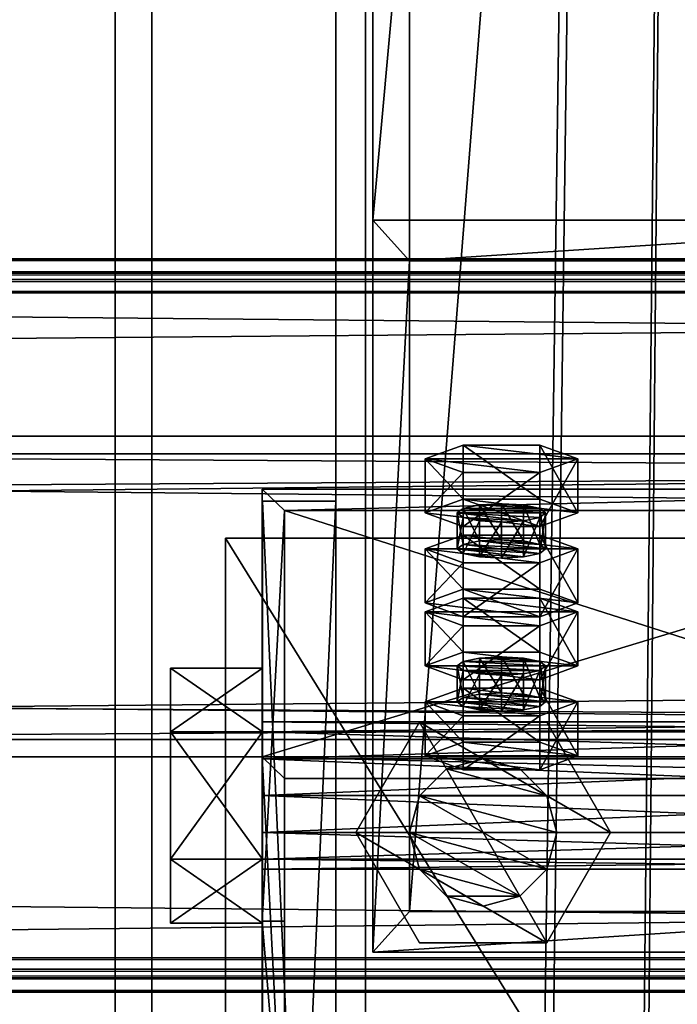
# Model space of a CAD drawing. Header units: millimetres. Extents: x -333 to 67333, y -930 to 39730.
# Tile 769 of 1056: x 11007 to 11096, y 23592 to 23725. Entities that reach past the tile are written whole.
import ezdxf

# ---------------------------------------------------------------- set-up
doc = ezdxf.new("R2010")
doc.units = ezdxf.units.MM
for name, color, linetype in [('13', 7, 'Continuous'), ('4', 7, 'Continuous'), ('5', 7, 'Continuous'), ('6', 7, 'Continuous'), ('7', 7, 'Continuous'), ('95', 7, 'Continuous'), ('99', 7, 'Continuous')]:
    doc.layers.add(name, color=color, linetype=linetype)

msp = doc.modelspace()

# ---------------------------------------------------------------- meshes
at = {"layer": '13', "color": 30}
mesh = msp.add_polyface(dxfattribs=at)
corners = [(4899.99, 23596.4, 6663.84), (4899.99, 23668.79, 6648.45), (11699.99, 23668.79, 6648.45), (11699.99, 23596.4, 6663.84), (4899.99, 23627.62, 6454.78), (11699.99, 23627.62, 6454.78), (4899.99, 23688.27, 6441.89), (11699.99, 23688.27, 6441.89), (4899.99, 23690.97, 6454.61), (11699.99, 23690.97, 6454.61), (4899.99, 23692.92, 6454.19), (11699.99, 23692.92, 6454.19), (4899.99, 23689.81, 6439.52), (11699.99, 23689.81, 6439.52), (4899.99, 23625.25, 6453.24), (11699.99, 23625.25, 6453.24), (4899.99, 23666.41, 6646.91), (11699.99, 23666.41, 6646.91), (4899.99, 23597.94, 6661.47), (11699.99, 23597.94, 6661.47), (4899.99, 23595.24, 6648.75), (11699.99, 23595.24, 6648.75), (4899.99, 23593.28, 6649.17), (11699.99, 23593.28, 6649.17)]
mesh.append_faces([[corners[k] for k in face] for face in [(0, 2, 3, 3), (1, 5, 2, 2), (4, 7, 5, 5), (6, 9, 7, 7), (8, 11, 9, 9), (10, 13, 11, 11), (12, 15, 13, 13), (14, 17, 15, 15), (16, 19, 17, 17), (18, 21, 19, 19), (20, 23, 21, 21), (22, 3, 23, 23), (20, 0, 22, 22), (8, 12, 10, 10), (13, 9, 11, 11), (3, 21, 23, 23)]], dxfattribs={"vtx0": -1, "color": 30})
mesh.append_faces([[corners[k] for k in face] for face in [(1, 16, 4, 4), (16, 0, 18, 18), (18, 0, 20, 20), (12, 6, 14, 14), (14, 4, 16, 16), (2, 19, 3, 3), (19, 2, 17, 17), (17, 2, 15, 15), (15, 5, 13, 13), (21, 3, 19, 19)]], dxfattribs={"vtx0": -1, "vtx1": -1, "color": 30})
mesh.append_faces([[corners[k] for k in face] for face in [(16, 1, 0, 0), (12, 8, 6, 6), (14, 6, 4, 4), (15, 2, 5, 5), (13, 5, 7, 7), (13, 7, 9, 9)]], dxfattribs={"vtx0": -1, "vtx2": -1, "vtx3": -1, "color": 30})
mesh.append_faces([[corners[k] for k in face] for face in [(0, 1, 2, 2), (1, 4, 5, 5), (4, 6, 7, 7), (6, 8, 9, 9), (8, 10, 11, 11), (10, 12, 13, 13), (12, 14, 15, 15), (14, 16, 17, 17), (16, 18, 19, 19), (18, 20, 21, 21), (20, 22, 23, 23), (22, 0, 3, 3)]], dxfattribs={"vtx2": -1, "vtx3": -1, "color": 30})
mesh = msp.add_polyface(dxfattribs=at)
corners = [(10499.99, 23596.4, 6663.84), (10499.99, 23668.79, 6648.45), (17299.99, 23668.79, 6648.45), (17299.99, 23596.4, 6663.84), (10499.99, 23627.62, 6454.78), (17299.99, 23627.62, 6454.78), (10499.99, 23688.27, 6441.89), (17299.99, 23688.27, 6441.89), (10499.99, 23690.97, 6454.61), (17299.99, 23690.97, 6454.61), (10499.99, 23692.92, 6454.19), (17299.99, 23692.92, 6454.19), (10499.99, 23689.81, 6439.52), (17299.99, 23689.81, 6439.52), (10499.99, 23625.25, 6453.24), (17299.99, 23625.25, 6453.24), (10499.99, 23666.41, 6646.91), (17299.99, 23666.41, 6646.91), (10499.99, 23597.94, 6661.47), (17299.99, 23597.94, 6661.47), (10499.99, 23595.24, 6648.75), (17299.99, 23595.24, 6648.75), (10499.99, 23593.28, 6649.17), (17299.99, 23593.28, 6649.17)]
mesh.append_faces([[corners[k] for k in face] for face in [(0, 2, 3, 3), (1, 5, 2, 2), (4, 7, 5, 5), (6, 9, 7, 7), (8, 11, 9, 9), (10, 13, 11, 11), (12, 15, 13, 13), (14, 17, 15, 15), (16, 19, 17, 17), (18, 21, 19, 19), (20, 23, 21, 21), (22, 3, 23, 23), (18, 22, 20, 20), (8, 12, 10, 10), (11, 7, 9, 9), (3, 21, 23, 23)]], dxfattribs={"vtx0": -1, "color": 30})
mesh.append_faces([[corners[k] for k in face] for face in [(1, 16, 4, 4), (16, 0, 18, 18), (22, 18, 0, 0), (12, 6, 14, 14), (14, 4, 16, 16), (2, 19, 3, 3), (19, 2, 17, 17), (17, 2, 15, 15), (15, 5, 13, 13), (13, 7, 11, 11), (21, 3, 19, 19)]], dxfattribs={"vtx0": -1, "vtx1": -1, "color": 30})
mesh.append_faces([[corners[k] for k in face] for face in [(16, 1, 0, 0), (12, 8, 6, 6), (14, 6, 4, 4), (15, 2, 5, 5), (13, 5, 7, 7)]], dxfattribs={"vtx0": -1, "vtx2": -1, "vtx3": -1, "color": 30})
mesh.append_faces([[corners[k] for k in face] for face in [(0, 1, 2, 2), (1, 4, 5, 5), (4, 6, 7, 7), (6, 8, 9, 9), (8, 10, 11, 11), (10, 12, 13, 13), (12, 14, 15, 15), (14, 16, 17, 17), (16, 18, 19, 19), (18, 20, 21, 21), (20, 22, 23, 23), (22, 0, 3, 3)]], dxfattribs={"vtx2": -1, "vtx3": -1, "color": 30})
at = {"layer": '4', "color": 171}
mesh = msp.add_polyface(dxfattribs=at)
corners = [(11060, 24686.95, 5199.43), (11140, 24686.95, 5199.43), (11140, 23692.62, 3080), (11060, 23692.62, 3080), (11140, 24614.53, 5233.41), (11140, 23604.25, 3080), (11060, 24614.53, 5233.41), (11060, 23604.25, 3080), (11055, 24691.48, 5197.31), (11055, 24610, 5235.53), (11055, 23598.73, 3080), (11055, 23698.14, 3080), (11145, 24610, 5235.53), (11145, 23598.73, 3080), (11145, 24691.48, 5197.31), (11145, 23698.14, 3080)]
mesh.append_faces([[corners[k] for k in face] for face in [(0, 2, 3, 3), (1, 5, 2, 2), (4, 7, 5, 5), (6, 3, 7, 7), (8, 10, 11, 11), (9, 13, 10, 10), (12, 15, 13, 13), (14, 11, 15, 15)]], dxfattribs={"vtx0": -1, "color": 171})
mesh.append_faces([[corners[k] for k in face] for face in [(9, 6, 12, 12), (6, 8, 0, 0), (0, 8, 1, 1), (12, 4, 14, 14), (4, 12, 6, 6), (14, 1, 8, 8), (11, 3, 15, 15), (3, 10, 7, 7), (7, 10, 5, 5), (15, 2, 13, 13), (2, 15, 3, 3), (13, 5, 10, 10)]], dxfattribs={"vtx0": -1, "vtx1": -1, "color": 171})
mesh.append_faces([[corners[k] for k in face] for face in [(6, 9, 8, 8), (14, 4, 1, 1), (3, 11, 10, 10), (13, 2, 5, 5)]], dxfattribs={"vtx0": -1, "vtx2": -1, "vtx3": -1, "color": 171})
mesh.append_faces([[corners[k] for k in face] for face in [(0, 1, 2, 2), (1, 4, 5, 5), (4, 6, 7, 7), (6, 0, 3, 3), (8, 9, 10, 10), (9, 12, 13, 13), (12, 14, 15, 15), (14, 8, 11, 11)]], dxfattribs={"vtx2": -1, "vtx3": -1, "color": 171})
at = {"layer": '5', "color": 131}
mesh = msp.add_polyface(dxfattribs=at)
corners = [(11054, 29385.28, 2984), (11146, 29385.28, 2984), (11146, 19415.31, 2984), (11054, 19415.31, 2984), (11146, 29385.28, 3076), (11146, 19415.31, 3076), (11054, 29385.28, 3076), (11054, 19415.31, 3076), (11050, 29385.28, 2980), (11050, 29385.28, 3080), (11050, 19415.31, 3080), (11050, 19415.31, 2980), (11150, 29385.28, 3080), (11150, 19415.31, 3080), (11150, 29385.28, 2980), (11150, 19415.31, 2980)]
mesh.append_faces([[corners[k] for k in face] for face in [(0, 2, 3, 3), (1, 5, 2, 2), (4, 7, 5, 5), (6, 3, 7, 7), (8, 10, 11, 11), (9, 13, 10, 10), (12, 15, 13, 13), (14, 11, 15, 15)]], dxfattribs={"vtx0": -1, "color": 131})
mesh.append_faces([[corners[k] for k in face] for face in [(9, 6, 12, 12), (6, 8, 0, 0), (0, 8, 1, 1), (12, 4, 14, 14), (4, 12, 6, 6), (14, 1, 8, 8), (11, 3, 15, 15), (3, 10, 7, 7), (7, 10, 5, 5), (15, 2, 13, 13), (2, 15, 3, 3), (13, 5, 10, 10)]], dxfattribs={"vtx0": -1, "vtx1": -1, "color": 131})
mesh.append_faces([[corners[k] for k in face] for face in [(6, 9, 8, 8), (14, 4, 1, 1), (3, 11, 10, 10), (13, 2, 5, 5)]], dxfattribs={"vtx0": -1, "vtx2": -1, "vtx3": -1, "color": 131})
mesh.append_faces([[corners[k] for k in face] for face in [(0, 1, 2, 2), (1, 4, 5, 5), (4, 6, 7, 7), (6, 0, 3, 3), (8, 9, 10, 10), (9, 12, 13, 13), (12, 14, 15, 15), (14, 8, 11, 11)]], dxfattribs={"vtx2": -1, "vtx3": -1, "color": 131})
at = {"layer": '6', "color": 2}
mesh = msp.add_polyface(dxfattribs=at)
corners = [(11020, 19420.14, 7183.53), (11180, 19420.14, 7183.53), (11180, 30845.34, 4755.1), (11020, 30845.34, 4755.1), (11020, 19420.14, 7347.1), (11020, 30878.6, 4911.61), (11180, 19420.14, 7347.1), (11180, 30878.6, 4911.61), (11175, 30846.38, 4759.99), (11025, 30846.38, 4759.99), (11025, 30877.56, 4906.72), (11175, 30877.56, 4906.72), (11025, 19420.14, 7341.99), (11175, 19420.14, 7341.99), (11025, 19420.14, 7188.64), (11175, 19420.14, 7188.64)]
mesh.append_faces([[corners[k] for k in face] for face in [(0, 2, 3, 3), (4, 3, 5, 5), (6, 5, 7, 7), (1, 7, 2, 2), (12, 11, 10, 10), (14, 10, 9, 9), (15, 9, 8, 8), (13, 8, 11, 11)]], dxfattribs={"vtx0": -1, "color": 2})
mesh.append_faces([[corners[k] for k in face] for face in [(2, 8, 3, 3), (8, 7, 11, 11), (11, 7, 10, 10), (3, 9, 5, 5), (9, 3, 8, 8), (5, 10, 7, 7), (4, 12, 0, 0), (12, 6, 13, 13), (13, 6, 15, 15), (0, 14, 1, 1), (14, 0, 12, 12), (1, 15, 6, 6)]], dxfattribs={"vtx0": -1, "vtx1": -1, "color": 2})
mesh.append_faces([[corners[k] for k in face] for face in [(8, 2, 7, 7), (5, 9, 10, 10), (12, 4, 6, 6), (1, 14, 15, 15)]], dxfattribs={"vtx0": -1, "vtx2": -1, "vtx3": -1, "color": 2})
mesh.append_faces([[corners[k] for k in face] for face in [(0, 1, 2, 2), (4, 0, 3, 3), (6, 4, 5, 5), (1, 6, 7, 7), (12, 13, 11, 11), (14, 12, 10, 10), (15, 14, 9, 9), (13, 15, 8, 8)]], dxfattribs={"vtx2": -1, "vtx3": -1, "color": 2})
at = {"layer": '7', "color": 6}
mesh = msp.add_polyface(dxfattribs=at)
corners = [(11159.99, 23661.63, 6624.42), (11039.99, 23661.63, 6624.42), (11039.99, 23625.25, 6453.24), (11159.99, 23625.25, 6453.24), (11039.99, 23602.94, 6636.89), (11039.99, 23566.56, 6465.71), (11042.99, 23602.94, 6636.89), (11042.99, 23566.56, 6465.71), (11042.99, 23658.7, 6625.04), (11042.99, 23622.31, 6453.86), (11156.99, 23658.7, 6625.04), (11156.99, 23622.31, 6453.86), (11156.99, 23602.94, 6636.89), (11156.99, 23566.56, 6465.71), (11159.99, 23602.94, 6636.89), (11159.99, 23566.56, 6465.71)]
mesh.append_faces([[corners[k] for k in face] for face in [(0, 2, 3, 3), (1, 5, 2, 2), (4, 7, 5, 5), (6, 9, 7, 7), (8, 11, 9, 9), (10, 13, 11, 11), (12, 15, 13, 13), (14, 3, 15, 15), (12, 0, 14, 14), (7, 2, 5, 5)]], dxfattribs={"vtx0": -1, "color": 6})
mesh.append_faces([[corners[k] for k in face] for face in [(1, 8, 4, 4), (8, 0, 10, 10), (10, 0, 12, 12), (3, 11, 15, 15), (11, 2, 9, 9), (9, 2, 7, 7)]], dxfattribs={"vtx0": -1, "vtx1": -1, "color": 6})
mesh.append_faces([[corners[k] for k in face] for face in [(8, 1, 0, 0), (11, 3, 2, 2)]], dxfattribs={"vtx0": -1, "vtx2": -1, "vtx3": -1, "color": 6})
mesh.append_faces([[corners[k] for k in face] for face in [(6, 4, 8, 8), (13, 15, 11, 11)]], dxfattribs={"vtx1": -1, "color": 6})
mesh.append_faces([[corners[k] for k in face] for face in [(0, 1, 2, 2), (1, 4, 5, 5), (4, 6, 7, 7), (6, 8, 9, 9), (8, 10, 11, 11), (10, 12, 13, 13), (12, 14, 15, 15), (14, 0, 3, 3)]], dxfattribs={"vtx2": -1, "vtx3": -1, "color": 6})
at = {"layer": '95', "color": 20}
mesh = msp.add_polyface(dxfattribs=at)
corners = [(11078.49, 23658.39, 6599.55), (11077.69, 23657.77, 6596.61), (11077.69, 23652.88, 6597.65), (11067.29, 23657.77, 6596.61), (11066.49, 23658.39, 6599.55), (11066.49, 23653.5, 6600.59), (11067.29, 23659.01, 6602.48), (11067.29, 23654.12, 6603.52), (11069.49, 23659.47, 6604.63), (11069.49, 23654.58, 6605.67), (11072.49, 23659.64, 6605.42), (11072.49, 23654.75, 6606.46), (11075.49, 23659.47, 6604.63), (11075.49, 23654.58, 6605.67), (11077.69, 23659.01, 6602.48), (11077.69, 23654.12, 6603.52), (11078.49, 23653.5, 6600.59), (11072.49, 23657.14, 6593.68), (11069.49, 23657.31, 6594.46), (11075.49, 23657.31, 6594.46), (11082.88, 23665.73, 6597.99), (11077.69, 23663.86, 6589.18), (11077.69, 23656.52, 6590.74), (11082.88, 23658.39, 6599.55), (11067.29, 23663.86, 6589.18), (11067.29, 23656.52, 6590.74), (11062.1, 23665.73, 6597.99), (11062.1, 23658.39, 6599.55), (11067.29, 23667.6, 6606.79), (11067.29, 23660.26, 6608.35), (11077.69, 23667.6, 6606.79), (11077.69, 23660.26, 6608.35)]
mesh.append_faces([[corners[k] for k in face] for face in [(6, 9, 7, 7), (8, 11, 9, 9), (10, 13, 11, 11), (12, 15, 13, 13), (17, 3, 18, 18), (10, 14, 12, 12), (20, 22, 23, 23), (21, 25, 22, 22), (24, 27, 25, 25), (26, 29, 27, 27), (28, 31, 29, 29), (30, 23, 31, 31), (21, 26, 24, 24), (28, 20, 30, 30), (23, 29, 31, 31), (27, 22, 25, 25)]], dxfattribs={"vtx0": -1, "color": 20})
mesh.append_faces([[corners[k] for k in face] for face in [(3, 19, 4, 4), (4, 0, 6, 6), (6, 14, 8, 8), (8, 14, 10, 10), (26, 20, 28, 28), (29, 22, 27, 27)]], dxfattribs={"vtx0": -1, "vtx1": -1, "color": 20})
mesh.append_faces([[corners[k] for k in face] for face in [(3, 17, 19, 19), (4, 19, 1, 1), (4, 1, 0, 0), (6, 0, 14, 14), (26, 21, 20, 20), (29, 23, 22, 22)]], dxfattribs={"vtx0": -1, "vtx2": -1, "vtx3": -1, "color": 20})
mesh.append_faces([[corners[k] for k in face] for face in [(0, 1, 2, 2), (3, 4, 5, 5), (4, 6, 7, 7), (6, 8, 9, 9), (8, 10, 11, 11), (10, 12, 13, 13), (12, 14, 15, 15), (14, 0, 16, 16), (20, 21, 22, 22), (21, 24, 25, 25), (24, 26, 27, 27), (26, 28, 29, 29), (28, 30, 31, 31), (30, 20, 23, 23)]], dxfattribs={"vtx2": -1, "vtx3": -1, "color": 20})
mesh = msp.add_polyface(dxfattribs=at)
corners = [(11078.49, 23658.39, 6599.55), (11077.69, 23652.88, 6597.65), (11078.49, 23653.5, 6600.59), (11077.69, 23657.77, 6596.61), (11075.49, 23657.31, 6594.46), (11075.49, 23652.42, 6595.5), (11072.49, 23657.14, 6593.68), (11072.49, 23652.25, 6594.72), (11069.49, 23657.31, 6594.46), (11069.49, 23652.42, 6595.5), (11067.29, 23657.77, 6596.61), (11067.29, 23652.88, 6597.65), (11066.49, 23653.5, 6600.59), (11066.49, 23658.39, 6599.55), (11067.29, 23654.12, 6603.52), (11077.69, 23659.01, 6602.48), (11077.69, 23654.12, 6603.52), (11072.49, 23654.75, 6606.46), (11075.49, 23654.58, 6605.67), (11069.49, 23654.58, 6605.67), (11082.88, 23653.5, 6600.59), (11077.69, 23651.63, 6591.78), (11077.69, 23644.29, 6593.34), (11082.88, 23646.16, 6602.15), (11067.29, 23651.63, 6591.78), (11067.29, 23644.29, 6593.34), (11062.1, 23653.5, 6600.59), (11062.1, 23646.16, 6602.15), (11067.29, 23655.37, 6609.39), (11067.29, 23648.03, 6610.95), (11077.69, 23655.37, 6609.39), (11077.69, 23648.03, 6610.95), (11062.1, 23644.94, 6500.17), (11082.88, 23644.94, 6500.17), (11067.29, 23646.81, 6508.98), (11077.69, 23646.81, 6508.98)]
mesh.append_faces([[corners[k] for k in face] for face in [(0, 1, 2, 2), (3, 5, 1, 1), (4, 7, 5, 5), (6, 9, 7, 7), (8, 11, 9, 9), (10, 12, 11, 11), (13, 14, 12, 12), (15, 2, 16, 16), (16, 17, 18, 18), (11, 7, 9, 9), (20, 22, 23, 23), (21, 25, 22, 22), (24, 27, 25, 25), (26, 29, 27, 27), (28, 31, 29, 29), (30, 23, 31, 31), (21, 26, 24, 24), (28, 20, 30, 30), (23, 29, 31, 31), (34, 33, 35, 35)]], dxfattribs={"vtx0": -1, "color": 20})
mesh.append_faces([[corners[k] for k in face] for face in [(17, 16, 19, 19), (19, 2, 14, 14), (14, 1, 12, 12), (12, 5, 11, 11), (26, 20, 28, 28), (29, 22, 27, 27), (32, 33, 34, 34)]], dxfattribs={"vtx0": -1, "vtx1": -1, "color": 20})
mesh.append_faces([[corners[k] for k in face] for face in [(19, 16, 2, 2), (14, 2, 1, 1), (12, 1, 5, 5), (11, 5, 7, 7), (26, 21, 20, 20)]], dxfattribs={"vtx0": -1, "vtx2": -1, "vtx3": -1, "color": 20})
mesh.append_faces([[corners[k] for k in face] for face in [(3, 4, 5, 5), (4, 6, 7, 7), (6, 8, 9, 9), (8, 10, 11, 11), (20, 21, 22, 22), (21, 24, 25, 25), (24, 26, 27, 27), (26, 28, 29, 29), (28, 30, 31, 31), (30, 20, 23, 23)]], dxfattribs={"vtx2": -1, "vtx3": -1, "color": 20})
mesh = msp.add_polyface(dxfattribs=at)
corners = [(11067.29, 23648.03, 6610.95), (11082.88, 23646.16, 6602.15), (11077.69, 23644.29, 6593.34), (11062.1, 23646.16, 6602.15), (11067.29, 23644.29, 6593.34), (11078.49, 23637.6, 6501.73), (11077.69, 23636.98, 6498.8), (11077.69, 23632.09, 6499.84), (11067.29, 23636.98, 6498.8), (11066.49, 23637.6, 6501.73), (11066.49, 23632.71, 6502.77), (11067.29, 23638.22, 6504.67), (11067.29, 23633.33, 6505.71), (11069.49, 23638.68, 6506.82), (11069.49, 23633.79, 6507.85), (11072.49, 23638.85, 6507.6), (11072.49, 23633.96, 6508.64), (11075.49, 23638.68, 6506.82), (11075.49, 23633.79, 6507.85), (11077.69, 23638.22, 6504.67), (11077.69, 23633.33, 6505.71), (11078.49, 23632.71, 6502.77), (11075.49, 23636.52, 6496.65), (11069.49, 23636.52, 6496.65), (11072.49, 23636.35, 6495.86), (11082.88, 23644.94, 6500.17), (11077.69, 23643.06, 6491.37), (11077.69, 23635.73, 6492.93), (11082.88, 23637.6, 6501.73), (11067.29, 23643.06, 6491.37), (11067.29, 23635.73, 6492.93), (11062.1, 23644.94, 6500.17), (11062.1, 23637.6, 6501.73), (11067.29, 23646.81, 6508.98), (11067.29, 23639.47, 6510.54), (11077.69, 23646.81, 6508.98), (11077.69, 23639.47, 6510.54)]
mesh.append_faces([[corners[k] for k in face] for face in [(3, 2, 4, 4), (11, 14, 12, 12), (13, 16, 14, 14), (15, 18, 16, 16), (17, 20, 18, 18), (22, 23, 24, 24), (13, 17, 15, 15), (25, 27, 28, 28), (26, 30, 27, 27), (29, 32, 30, 30), (31, 34, 32, 32), (33, 36, 34, 34), (35, 28, 36, 36), (26, 31, 29, 29), (28, 34, 36, 36), (32, 27, 30, 30)]], dxfattribs={"vtx0": -1, "color": 20})
mesh.append_faces([[corners[k] for k in face] for face in [(23, 22, 8, 8), (8, 6, 9, 9), (9, 5, 11, 11), (11, 19, 13, 13), (34, 28, 32, 32)]], dxfattribs={"vtx0": -1, "vtx1": -1, "color": 20})
mesh.append_faces([[corners[k] for k in face] for face in [(0, 1, 2, 2), (8, 22, 6, 6), (9, 6, 5, 5), (11, 5, 19, 19), (13, 19, 17, 17), (31, 26, 25, 25), (32, 28, 27, 27)]], dxfattribs={"vtx0": -1, "vtx2": -1, "vtx3": -1, "color": 20})
mesh.append_faces([[corners[k] for k in face] for face in [(5, 6, 7, 7), (8, 9, 10, 10), (9, 11, 12, 12), (11, 13, 14, 14), (13, 15, 16, 16), (15, 17, 18, 18), (17, 19, 20, 20), (19, 5, 21, 21), (25, 26, 27, 27), (26, 29, 30, 30), (29, 31, 32, 32), (31, 33, 34, 34), (33, 35, 36, 36), (35, 25, 28, 28)]], dxfattribs={"vtx2": -1, "vtx3": -1, "color": 20})
at = {"layer": '95', "color": 7}
mesh = msp.add_polyface(dxfattribs=at)
corners = [(11160, 23610, 3020), (11160, 23611.34, 3015), (11040, 23611.34, 3015), (11040, 23610, 3020), (11160, 23615, 3011.34), (11040, 23615, 3011.34), (11160, 23620, 3010), (11040, 23620, 3010), (11160, 23625, 3011.34), (11040, 23625, 3011.34), (11160, 23628.66, 3015), (11040, 23628.66, 3015), (11160, 23630, 3020), (11040, 23630, 3020), (11160, 23628.66, 3025), (11040, 23628.66, 3025), (11160, 23625, 3028.66), (11040, 23625, 3028.66), (11160, 23620, 3030), (11040, 23620, 3030), (11160, 23615, 3028.66), (11040, 23615, 3028.66), (11160, 23611.34, 3025), (11040, 23611.34, 3025), (11040, 23602.68, 3020), (11040, 23611.34, 3005), (11027.5, 23611.34, 3005), (11027.5, 23602.68, 3020), (11040, 23628.66, 3005), (11027.5, 23628.66, 3005), (11040, 23637.32, 3020), (11027.5, 23637.32, 3020), (11040, 23628.66, 3035), (11027.5, 23628.66, 3035), (11040, 23611.34, 3035), (11027.5, 23611.34, 3035), (11172.5, 23602.68, 3020), (11172.5, 23611.34, 3005), (11160, 23611.34, 3005), (11160, 23602.68, 3020), (11172.5, 23628.66, 3005), (11160, 23628.66, 3005), (11172.5, 23637.32, 3020), (11160, 23637.32, 3020), (11172.5, 23628.66, 3035), (11160, 23628.66, 3035), (11172.5, 23611.34, 3035), (11160, 23611.34, 3035), (11160, 23470, 3020), (11160, 23471.34, 3015), (11040, 23471.34, 3015), (11040, 23470, 3020), (11160, 23475, 3011.34), (11040, 23475, 3011.34), (11160, 23480, 3010), (11040, 23480, 3010), (11160, 23485, 3011.34), (11040, 23485, 3011.34), (11160, 23488.66, 3015), (11040, 23488.66, 3015), (11160, 23490, 3020), (11040, 23490, 3020), (11160, 23488.66, 3025), (11040, 23488.66, 3025), (11160, 23485, 3028.66), (11040, 23485, 3028.66), (11160, 23480, 3030), (11040, 23480, 3030), (11160, 23475, 3028.66), (11040, 23475, 3028.66), (11160, 23471.34, 3025), (11040, 23471.34, 3025), (11040, 23462.68, 3020), (11040, 23471.34, 3005), (11027.5, 23471.34, 3005), (11027.5, 23462.68, 3020), (11040, 23488.66, 3005), (11027.5, 23488.66, 3005), (11040, 23497.32, 3020), (11027.5, 23497.32, 3020), (11040, 23488.66, 3035), (11027.5, 23488.66, 3035), (11040, 23471.34, 3035), (11027.5, 23471.34, 3035), (11172.5, 23462.68, 3020), (11172.5, 23471.34, 3005), (11160, 23471.34, 3005), (11160, 23462.68, 3020), (11172.5, 23488.66, 3005), (11160, 23488.66, 3005), (11172.5, 23497.32, 3020), (11160, 23497.32, 3020), (11172.5, 23488.66, 3035), (11160, 23488.66, 3035), (11172.5, 23471.34, 3035), (11160, 23471.34, 3035)]
mesh.append_faces([[corners[k] for k in face] for face in [(0, 2, 3, 3), (1, 5, 2, 2), (4, 7, 5, 5), (6, 9, 7, 7), (8, 11, 9, 9), (10, 13, 11, 11), (12, 15, 13, 13), (14, 17, 15, 15), (16, 19, 17, 17), (18, 21, 19, 19), (20, 23, 21, 21), (22, 3, 23, 23), (4, 8, 6, 6), (16, 20, 18, 18), (23, 19, 21, 21), (9, 5, 7, 7), (24, 26, 27, 27), (25, 29, 26, 26), (28, 31, 29, 29), (30, 33, 31, 31), (32, 35, 33, 33), (34, 27, 35, 35), (25, 30, 28, 28), (32, 24, 34, 34), (27, 33, 35, 35), (31, 26, 29, 29), (36, 38, 39, 39), (37, 41, 38, 38), (40, 43, 41, 41), (42, 45, 43, 43), (44, 47, 45, 45), (46, 39, 47, 47), (37, 42, 40, 40), (44, 36, 46, 46), (39, 45, 47, 47), (43, 38, 41, 41), (48, 50, 51, 51), (49, 53, 50, 50), (52, 55, 53, 53), (54, 57, 55, 55), (56, 59, 57, 57), (58, 61, 59, 59), (60, 63, 61, 61), (62, 65, 63, 63), (64, 67, 65, 65), (66, 69, 67, 67), (68, 71, 69, 69), (70, 51, 71, 71), (52, 56, 54, 54), (64, 68, 66, 66), (71, 67, 69, 69), (57, 53, 55, 55), (72, 74, 75, 75), (73, 77, 74, 74), (76, 79, 77, 77), (78, 81, 79, 79), (80, 83, 81, 81), (82, 75, 83, 83), (73, 78, 76, 76), (80, 72, 82, 82), (75, 81, 83, 83), (79, 74, 77, 77), (84, 86, 87, 87), (85, 89, 86, 86), (88, 91, 89, 89), (90, 93, 91, 91), (92, 95, 93, 93), (94, 87, 95, 95), (85, 90, 88, 88), (92, 84, 94, 94), (87, 93, 95, 95), (91, 86, 89, 89)]], dxfattribs={"vtx0": -1, "color": 7})
mesh.append_faces([[corners[k] for k in face] for face in [(8, 4, 10, 10), (10, 1, 12, 12), (12, 0, 14, 14), (14, 22, 16, 16), (19, 23, 17, 17), (17, 23, 15, 15), (15, 2, 13, 13), (13, 5, 11, 11), (11, 5, 9, 9), (30, 24, 32, 32), (33, 26, 31, 31), (42, 36, 44, 44), (45, 38, 43, 43), (56, 52, 58, 58), (58, 49, 60, 60), (60, 48, 62, 62), (62, 70, 64, 64), (67, 71, 65, 65), (65, 71, 63, 63), (63, 51, 61, 61), (61, 53, 59, 59), (59, 53, 57, 57), (78, 73, 80, 80), (81, 74, 79, 79), (90, 85, 92, 92), (93, 86, 91, 91)]], dxfattribs={"vtx0": -1, "vtx1": -1, "color": 7})
mesh.append_faces([[corners[k] for k in face] for face in [(10, 4, 1, 1), (12, 1, 0, 0), (14, 0, 22, 22), (16, 22, 20, 20), (15, 23, 3, 3), (15, 3, 2, 2), (13, 2, 5, 5), (30, 25, 24, 24), (33, 27, 26, 26), (42, 37, 36, 36), (45, 39, 38, 38), (58, 52, 49, 49), (60, 49, 48, 48), (62, 48, 70, 70), (64, 70, 68, 68), (63, 71, 51, 51), (61, 51, 50, 50), (61, 50, 53, 53), (80, 73, 72, 72), (81, 75, 74, 74), (92, 85, 84, 84), (93, 87, 86, 86)]], dxfattribs={"vtx0": -1, "vtx2": -1, "vtx3": -1, "color": 7})
mesh.append_faces([[corners[k] for k in face] for face in [(0, 1, 2, 2), (1, 4, 5, 5), (4, 6, 7, 7), (6, 8, 9, 9), (8, 10, 11, 11), (10, 12, 13, 13), (12, 14, 15, 15), (14, 16, 17, 17), (16, 18, 19, 19), (18, 20, 21, 21), (20, 22, 23, 23), (22, 0, 3, 3), (24, 25, 26, 26), (25, 28, 29, 29), (28, 30, 31, 31), (30, 32, 33, 33), (32, 34, 35, 35), (34, 24, 27, 27), (36, 37, 38, 38), (37, 40, 41, 41), (40, 42, 43, 43), (42, 44, 45, 45), (44, 46, 47, 47), (46, 36, 39, 39), (48, 49, 50, 50), (49, 52, 53, 53), (52, 54, 55, 55), (54, 56, 57, 57), (56, 58, 59, 59), (58, 60, 61, 61), (60, 62, 63, 63), (62, 64, 65, 65), (64, 66, 67, 67), (66, 68, 69, 69), (68, 70, 71, 71), (70, 48, 51, 51), (72, 73, 74, 74), (73, 76, 77, 77), (76, 78, 79, 79), (78, 80, 81, 81), (80, 82, 83, 83), (82, 72, 75, 75), (84, 85, 86, 86), (85, 88, 89, 89), (88, 90, 91, 91), (90, 92, 93, 93), (92, 94, 95, 95), (94, 84, 87, 87)]], dxfattribs={"vtx2": -1, "vtx3": -1, "color": 7})
at = {"layer": '95', "color": 20}
mesh = msp.add_polyface(dxfattribs=at)
corners = [(11078.49, 23637.6, 6501.73), (11077.69, 23632.09, 6499.84), (11078.49, 23632.71, 6502.77), (11077.69, 23636.98, 6498.8), (11075.49, 23636.52, 6496.65), (11075.49, 23631.63, 6497.69), (11072.49, 23636.35, 6495.86), (11072.49, 23631.46, 6496.9), (11069.49, 23636.52, 6496.65), (11069.49, 23631.63, 6497.69), (11067.29, 23636.98, 6498.8), (11067.29, 23632.09, 6499.84), (11066.49, 23632.71, 6502.77), (11066.49, 23637.6, 6501.73), (11067.29, 23633.33, 6505.71), (11077.69, 23638.22, 6504.67), (11077.69, 23633.33, 6505.71), (11072.49, 23633.96, 6508.64), (11075.49, 23633.79, 6507.85), (11069.49, 23633.79, 6507.85), (11082.88, 23632.71, 6502.77), (11077.69, 23630.84, 6493.97), (11077.69, 23623.5, 6495.53), (11082.88, 23625.37, 6504.33), (11067.29, 23630.84, 6493.97), (11067.29, 23623.5, 6495.53), (11062.1, 23632.71, 6502.77), (11062.1, 23625.37, 6504.33), (11067.29, 23634.58, 6511.58), (11067.29, 23627.24, 6513.13), (11077.69, 23634.58, 6511.58), (11077.69, 23627.24, 6513.13)]
mesh.append_faces([[corners[k] for k in face] for face in [(0, 1, 2, 2), (3, 5, 1, 1), (4, 7, 5, 5), (6, 9, 7, 7), (8, 11, 9, 9), (10, 12, 11, 11), (13, 14, 12, 12), (15, 2, 16, 16), (16, 17, 18, 18), (11, 7, 9, 9), (20, 22, 23, 23), (21, 25, 22, 22), (24, 27, 25, 25), (26, 29, 27, 27), (28, 31, 29, 29), (30, 23, 31, 31), (21, 26, 24, 24), (28, 20, 30, 30), (23, 29, 31, 31), (27, 22, 25, 25)]], dxfattribs={"vtx0": -1, "color": 20})
mesh.append_faces([[corners[k] for k in face] for face in [(17, 16, 19, 19), (19, 2, 14, 14), (14, 1, 12, 12), (12, 5, 11, 11), (26, 20, 28, 28), (29, 23, 27, 27)]], dxfattribs={"vtx0": -1, "vtx1": -1, "color": 20})
mesh.append_faces([[corners[k] for k in face] for face in [(19, 16, 2, 2), (14, 2, 1, 1), (12, 1, 5, 5), (11, 5, 7, 7), (26, 21, 20, 20), (27, 23, 22, 22)]], dxfattribs={"vtx0": -1, "vtx2": -1, "vtx3": -1, "color": 20})
mesh.append_faces([[corners[k] for k in face] for face in [(3, 4, 5, 5), (4, 6, 7, 7), (6, 8, 9, 9), (8, 10, 11, 11), (20, 21, 22, 22), (21, 24, 25, 25), (24, 26, 27, 27), (26, 28, 29, 29), (28, 30, 31, 31), (30, 20, 23, 23)]], dxfattribs={"vtx2": -1, "vtx3": -1, "color": 20})
at = {"layer": '95', "color": 7}
mesh = msp.add_polyface(dxfattribs=at)
corners = [(11060, 23614.98, 4337.78), (11061.34, 23619.98, 4337.78), (11061.34, 23619.98, 4357.78), (11060, 23614.98, 4357.78), (11065, 23623.64, 4337.78), (11065, 23623.64, 4357.78), (11070, 23624.98, 4337.78), (11070, 23624.98, 4357.78), (11070, 23604.98, 4337.78), (11065, 23606.32, 4337.78), (11065, 23606.32, 4357.78), (11070, 23604.98, 4357.78), (11061.34, 23609.98, 4337.78), (11061.34, 23609.98, 4357.78), (11075, 23623.64, 4337.78), (11078.66, 23619.98, 4337.78), (11080, 23614.98, 4337.78), (11078.66, 23609.98, 4337.78), (11075, 23606.32, 4337.78), (11075, 23606.32, 4357.78), (11078.66, 23609.98, 4357.78), (11078.66, 23619.98, 4357.78), (11052.68, 23614.98, 4357.78), (11061.34, 23629.98, 4357.78), (11061.34, 23629.98, 4370.28), (11052.68, 23614.98, 4370.28), (11078.66, 23629.98, 4370.28), (11078.66, 23599.98, 4357.78), (11061.34, 23599.98, 4357.78), (11061.34, 23599.98, 4370.28), (11087.32, 23614.98, 4357.78), (11078.66, 23599.98, 4370.28), (11052.68, 23614.98, 4325.28), (11061.34, 23629.98, 4325.28), (11061.34, 23629.98, 4337.78), (11052.68, 23614.98, 4337.78), (11078.66, 23629.98, 4337.78), (11078.66, 23599.98, 4325.28), (11061.34, 23599.98, 4325.28), (11061.34, 23599.98, 4337.78), (11087.32, 23614.98, 4325.28), (11078.66, 23599.98, 4337.78)]
mesh.append_faces([[corners[k] for k in face] for face in [(0, 2, 3, 3), (1, 5, 2, 2), (4, 7, 5, 5), (8, 10, 11, 11), (9, 13, 10, 10), (12, 3, 13, 13), (4, 14, 6, 6), (18, 9, 8, 8), (13, 11, 10, 10), (22, 24, 25, 25), (23, 26, 24, 24), (28, 25, 29, 29), (27, 22, 28, 28), (25, 31, 29, 29), (32, 34, 35, 35), (33, 36, 34, 34), (38, 35, 39, 39), (37, 32, 38, 38), (35, 41, 39, 39)]], dxfattribs={"vtx0": -1, "color": 7})
mesh.append_faces([[corners[k] for k in face] for face in [(15, 4, 1, 1), (16, 1, 0, 0), (17, 0, 12, 12), (18, 12, 9, 9), (19, 13, 3, 3), (20, 3, 2, 2), (21, 2, 5, 5), (30, 23, 22, 22), (31, 25, 24, 24), (40, 33, 32, 32), (41, 35, 34, 34)]], dxfattribs={"vtx0": -1, "vtx2": -1, "vtx3": -1, "color": 7})
mesh.append_faces([[corners[k] for k in face] for face in [(0, 1, 2, 2), (1, 4, 5, 5), (4, 6, 7, 7), (8, 9, 10, 10), (9, 12, 13, 13), (12, 0, 3, 3), (22, 23, 24, 24), (27, 28, 29, 29), (28, 22, 25, 25), (32, 33, 34, 34), (37, 38, 39, 39), (38, 32, 35, 35)]], dxfattribs={"vtx2": -1, "vtx3": -1, "color": 7})
mesh = msp.add_polyface(dxfattribs=at)
corners = [(11070, 23624.98, 4337.78), (11075, 23623.64, 4337.78), (11075, 23623.64, 4357.78), (11070, 23624.98, 4357.78), (11078.66, 23619.98, 4337.78), (11078.66, 23619.98, 4357.78), (11080, 23614.98, 4337.78), (11080, 23614.98, 4357.78), (11078.66, 23609.98, 4337.78), (11078.66, 23609.98, 4357.78), (11075, 23606.32, 4337.78), (11075, 23606.32, 4357.78), (11070, 23604.98, 4337.78), (11070, 23604.98, 4357.78), (11065, 23623.64, 4337.78), (11061.34, 23619.98, 4337.78), (11060, 23614.98, 4337.78), (11061.34, 23609.98, 4337.78), (11061.34, 23609.98, 4357.78), (11060, 23614.98, 4357.78), (11061.34, 23619.98, 4357.78), (11065, 23623.64, 4357.78), (11061.34, 23629.98, 4357.78), (11078.66, 23629.98, 4357.78), (11078.66, 23629.98, 4370.28), (11087.32, 23614.98, 4357.78), (11087.32, 23614.98, 4370.28), (11078.66, 23599.98, 4357.78), (11078.66, 23599.98, 4370.28), (11061.34, 23599.98, 4370.28), (11052.68, 23614.98, 4357.78), (11061.34, 23629.98, 4370.28), (11061.34, 23629.98, 4325.28), (11078.66, 23629.98, 4325.28), (11078.66, 23629.98, 4337.78), (11087.32, 23614.98, 4325.28), (11087.32, 23614.98, 4337.78), (11078.66, 23599.98, 4325.28), (11078.66, 23599.98, 4337.78), (11061.34, 23599.98, 4337.78), (11052.68, 23614.98, 4325.28), (11061.34, 23629.98, 4337.78)]
mesh.append_faces([[corners[k] for k in face] for face in [(0, 2, 3, 3), (1, 5, 2, 2), (4, 7, 5, 5), (6, 9, 7, 7), (8, 11, 9, 9), (10, 13, 11, 11), (5, 3, 2, 2), (23, 26, 24, 24), (25, 28, 26, 26), (27, 29, 28, 28), (22, 25, 23, 23), (26, 31, 24, 24), (33, 36, 34, 34), (35, 38, 36, 36), (37, 39, 38, 38), (32, 35, 33, 33), (36, 41, 34, 34)]], dxfattribs={"vtx0": -1, "color": 7})
mesh.append_faces([[corners[k] for k in face] for face in [(1, 14, 4, 4), (4, 15, 6, 6), (6, 16, 8, 8), (8, 17, 10, 10), (13, 18, 11, 11), (11, 19, 9, 9), (9, 20, 7, 7), (7, 20, 5, 5), (25, 30, 27, 27), (28, 31, 26, 26), (35, 40, 37, 37), (38, 41, 36, 36)]], dxfattribs={"vtx0": -1, "vtx1": -1, "color": 7})
mesh.append_faces([[corners[k] for k in face] for face in [(5, 21, 3, 3)]], dxfattribs={"vtx0": -1, "vtx2": -1, "vtx3": -1, "color": 7})
mesh.append_faces([[corners[k] for k in face] for face in [(0, 1, 2, 2), (1, 4, 5, 5), (4, 6, 7, 7), (6, 8, 9, 9), (8, 10, 11, 11), (10, 12, 13, 13), (22, 23, 24, 24), (23, 25, 26, 26), (25, 27, 28, 28), (32, 33, 34, 34), (33, 35, 36, 36), (35, 37, 38, 38)]], dxfattribs={"vtx2": -1, "vtx3": -1, "color": 7})
at = {"layer": '99', "color": 7}
mesh = msp.add_polyface(dxfattribs=at)
corners = [(11050, 23440, 3060), (11050, 23660, 3060), (11050, 23660, 2980), (11050, 23440, 2980), (11040, 23660, 3060), (11040, 23660, 2980), (11040, 23440, 3060), (11040, 23440, 2980)]
mesh.append_faces([[corners[k] for k in face] for face in [(0, 2, 3, 3), (1, 5, 2, 2), (4, 7, 5, 5), (6, 3, 7, 7), (1, 6, 4, 4), (3, 5, 7, 7)]], dxfattribs={"vtx0": -1, "color": 7})
mesh.append_faces([[corners[k] for k in face] for face in [(0, 1, 2, 2), (1, 4, 5, 5), (4, 6, 7, 7), (6, 0, 3, 3), (1, 0, 6, 6), (3, 2, 5, 5)]], dxfattribs={"vtx2": -1, "vtx3": -1, "color": 7})
mesh = msp.add_polyface(dxfattribs=at)
corners = [(11165, 23444.98, 4347.78), (11035, 23444.98, 4347.78), (11035, 23654.98, 4347.78), (11165, 23654.98, 4347.78), (11035, 23444.98, 4337.78), (11035, 23654.98, 4337.78), (11165, 23444.98, 4337.78), (11165, 23654.98, 4337.78)]
mesh.append_faces([[corners[k] for k in face] for face in [(0, 2, 3, 3), (1, 5, 2, 2), (4, 7, 5, 5), (6, 3, 7, 7), (1, 6, 4, 4), (3, 5, 7, 7)]], dxfattribs={"vtx0": -1, "color": 7})
mesh.append_faces([[corners[k] for k in face] for face in [(0, 1, 2, 2), (1, 4, 5, 5), (4, 6, 7, 7), (6, 0, 3, 3), (1, 0, 6, 6), (3, 2, 5, 5)]], dxfattribs={"vtx2": -1, "vtx3": -1, "color": 7})
mesh = msp.add_polyface(dxfattribs=at)
corners = [(11165, 23444.98, 4357.78), (11035, 23444.98, 4357.78), (11035, 23654.98, 4357.78), (11165, 23654.98, 4357.78), (11035, 23444.98, 4347.78), (11035, 23654.98, 4347.78), (11165, 23444.98, 4347.78), (11165, 23654.98, 4347.78)]
mesh.append_faces([[corners[k] for k in face] for face in [(0, 2, 3, 3), (1, 5, 2, 2), (4, 7, 5, 5), (6, 3, 7, 7), (1, 6, 4, 4), (3, 5, 7, 7)]], dxfattribs={"vtx0": -1, "color": 7})
mesh.append_faces([[corners[k] for k in face] for face in [(0, 1, 2, 2), (1, 4, 5, 5), (4, 6, 7, 7), (6, 0, 3, 3), (1, 0, 6, 6), (3, 2, 5, 5)]], dxfattribs={"vtx2": -1, "vtx3": -1, "color": 7})

doc.saveas('drawing.dxf')
